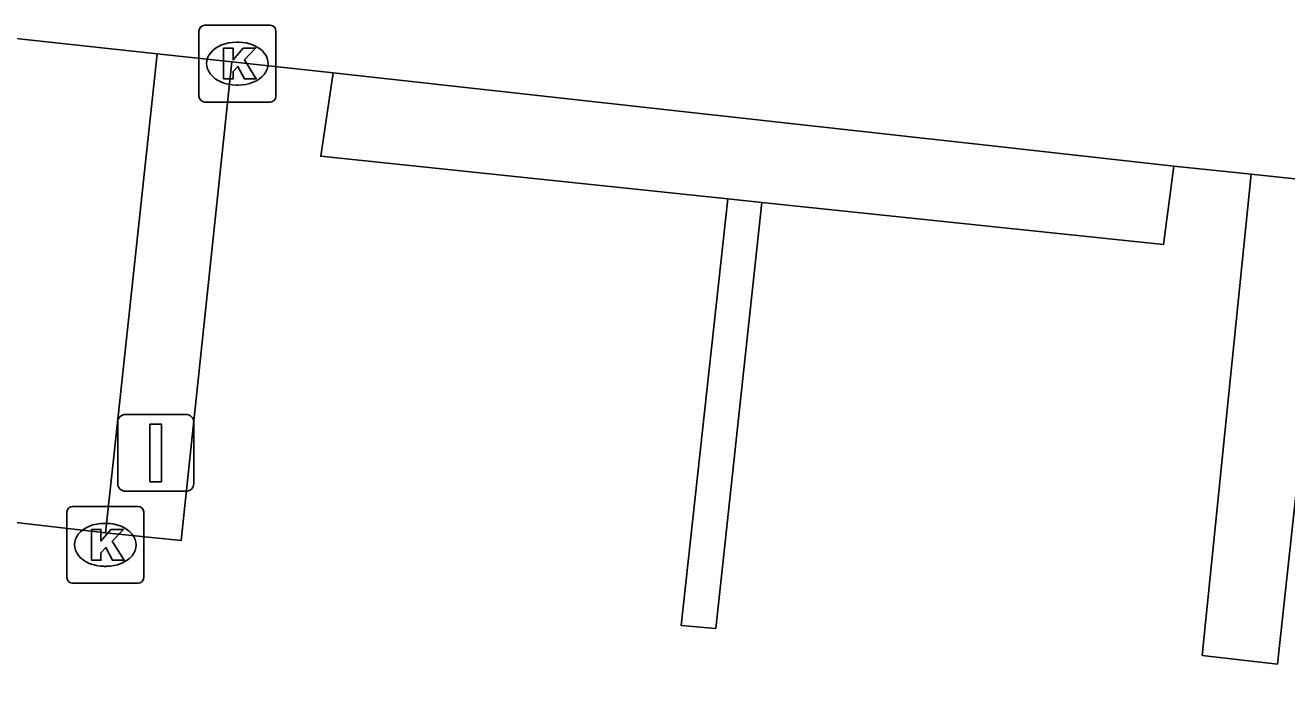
# Model space of a CAD drawing. Extents: x 162026 to 163499, y 387297 to 388169.
# Drawn here: x 162291.35 to 162307.77, y 387534.62 to 387543.37 of the extents above; entities that cross this region are included whole.
import ezdxf

# ---------------------------------------------------------------- set-up
doc = ezdxf.new("R2010")
doc.units = 0
for name, color, linetype in [('IMGEO_Kolk', 7, 'Continuous'), ('IMGEO_Rijbaan_lokaal_gesloten', 7, 'Continuous'), ('IMGEO_Rijbaan_lokaal_open', 7, 'Continuous'), ('IMGEO_Verkeersbordpaal', 7, 'Continuous'), ('IMGEO_Voetpad_open', 7, 'Continuous')]:
    doc.layers.add(name, color=color, linetype=linetype)

msp = doc.modelspace()

# ---------------------------------------------------------------- linework, layer by layer
at = {"layer": 'IMGEO_Kolk'}
for p, q in [((162293.683, 387543.367), (162294.535, 387543.367)), ((162293.608, 387542.441), (162293.608, 387543.293)), ((162294.096, 387543.147), (162294.121, 387543.147)), ((162294.609, 387543.293), (162294.609, 387542.441)), ((162294.119, 387542.587), (162294.094, 387542.587)), ((162294.535, 387542.367), (162293.683, 387542.367)), ((162291.963, 387537.098), (162292.815, 387537.098)), ((162291.888, 387536.172), (162291.888, 387537.024)), ((162292.889, 387537.024), (162292.889, 387536.172)), ((162292.376, 387536.878), (162292.401, 387536.878)), ((162292.399, 387536.318), (162292.374, 387536.318)), ((162292.815, 387536.098), (162291.963, 387536.098))]:
    msp.add_line(p, q, dxfattribs=at)
for points in [[(162293.683, 387543.367), (162294.535, 387543.367)], [(162293.608, 387542.441), (162293.608, 387543.293)], [(162294.609, 387543.293), (162294.609, 387542.441)], [(162293.929, 387543.067), (162294.052, 387543.067), (162294.052, 387542.916), (162294.182, 387543.067), (162294.346, 387543.067), (162294.2, 387542.916), (162294.353, 387542.667), (162294.201, 387542.667), (162294.116, 387542.831), (162294.052, 387542.764), (162294.052, 387542.667), (162293.929, 387542.667), (162293.929, 387543.067)], [(162294.535, 387542.367), (162293.683, 387542.367)], [(162291.963, 387537.098), (162292.815, 387537.098)], [(162291.888, 387536.172), (162291.888, 387537.024)], [(162292.889, 387537.024), (162292.889, 387536.172)], [(162292.209, 387536.798), (162292.332, 387536.798), (162292.332, 387536.647), (162292.462, 387536.798), (162292.626, 387536.798), (162292.48, 387536.647), (162292.633, 387536.398), (162292.481, 387536.398), (162292.396, 387536.562), (162292.332, 387536.495), (162292.332, 387536.398), (162292.209, 387536.398), (162292.209, 387536.798)], [(162292.815, 387536.098), (162291.963, 387536.098)]]:
    msp.add_lwpolyline(points, dxfattribs=at)
for centre, start, end in [((162293.685, 387543.291), 91.552, 178.448), ((162293.685, 387543.291), 91.552, 178.448), ((162294.533, 387543.291), 1.552, 88.448), ((162294.533, 387543.291), 1.552, 88.448), ((162293.685, 387542.443), 181.552, 268.448), ((162293.685, 387542.443), 181.552, 268.448), ((162294.533, 387542.443), 271.552, 358.448), ((162294.533, 387542.443), 271.552, 358.448), ((162291.965, 387537.022), 91.552, 178.448), ((162291.965, 387537.022), 91.552, 178.448), ((162292.813, 387537.022), 1.552, 88.448), ((162292.813, 387537.022), 1.552, 88.448), ((162291.965, 387536.174), 181.552, 268.448), ((162291.965, 387536.174), 181.552, 268.448), ((162292.813, 387536.174), 271.552, 358.448), ((162292.813, 387536.174), 271.552, 358.448)]:
    msp.add_arc(centre, 0.0765, start, end, dxfattribs=at)
for centre, major_axis, ratio, start_param, end_param in [((162294.095, 387542.867), (-0.387, 0.002), 0.722429, 4.712389, 7.853982), ((162294.12, 387542.867), (-0.39, 0.002), 0.717154, 1.570796, 4.712389), ((162292.375, 387536.598), (-0.387, 0.002), 0.722429, 4.712389, 7.853982), ((162292.4, 387536.598), (-0.39, 0.002), 0.717154, 1.570796, 4.712389)]:
    msp.add_ellipse(centre, major_axis=major_axis, ratio=ratio, start_param=start_param, end_param=end_param, dxfattribs=at)
at = {"layer": 'IMGEO_Rijbaan_lokaal_gesloten'}
for points in [[(162290.544, 387543.267), (162293.063, 387542.996)], [(162294.038, 387542.89), (162293.063, 387542.996)], [(162294.038, 387542.89), (162295.355, 387542.748)], [(162300.494, 387541.105), (162295.194, 387541.661), (162295.355, 387542.748)], [(162295.355, 387542.748), (162303.857, 387541.804), (162306.302, 387541.532)], [(162306.302, 387541.532), (162306.166, 387540.51), (162300.938, 387541.058)], [(162306.302, 387541.532), (162307.308, 387541.425)], [(162334.719, 387538.38), (162331.3, 387538.759), (162311.49, 387540.981), (162307.308, 387541.425)], [(162300.494, 387541.105), (162300.938, 387541.058)]]:
    msp.add_lwpolyline(points, dxfattribs=at)
at = {"layer": 'IMGEO_Rijbaan_lokaal_open'}
for points in [[(162292.391, 387536.754), (162293.377, 387536.655), (162294.038, 387542.89)], [(162307.308, 387541.425), (162306.672, 387535.157), (162307.649, 387535.045), (162308.179, 387539.924), (162347.03, 387535.588), (162346.478, 387530.662), (162347.459, 387530.55)], [(162300.938, 387541.058), (162300.337, 387535.509), (162299.886, 387535.548), (162300.494, 387541.105)], [(162292.391, 387536.754), (162289.865, 387537.045)]]:
    msp.add_lwpolyline(points, dxfattribs=at)
at = {"layer": 'IMGEO_Verkeersbordpaal'}
for p, q in [((162292.65, 387538.296), (162293.44, 387538.296)), ((162293.44, 387538.296), (162292.65, 387538.296)), ((162292.55, 387537.396), (162292.55, 387538.196)), ((162292.55, 387538.196), (162292.55, 387537.396)), ((162293.54, 387538.196), (162293.54, 387537.396)), ((162293.54, 387537.396), (162293.54, 387538.196)), ((162293.44, 387537.296), (162292.65, 387537.296)), ((162292.65, 387537.296), (162293.44, 387537.296))]:
    msp.add_line(p, q, dxfattribs=at)
msp.add_lwpolyline([(162292.97, 387538.171), (162293.12, 387538.171), (162293.12, 387537.421), (162292.97, 387537.421), (162292.97, 387538.171)], dxfattribs=at)
for centre, start, end in [((162292.65, 387538.196), 90, 180), ((162292.65, 387538.196), 90, 180), ((162293.44, 387538.196), 0, 90), ((162293.44, 387538.196), 360, 90), ((162292.65, 387537.396), 180, 270), ((162292.65, 387537.396), 180, 270), ((162293.44, 387537.396), 270, 0), ((162293.44, 387537.396), 270, 0)]:
    msp.add_arc(centre, 0.1, start, end, dxfattribs=at)
at = {"layer": 'IMGEO_Voetpad_open'}
msp.add_lwpolyline([(162293.063, 387542.996), (162292.494, 387537.709), (162292.391, 387536.754)], dxfattribs=at)

doc.saveas('drawing.dxf')
